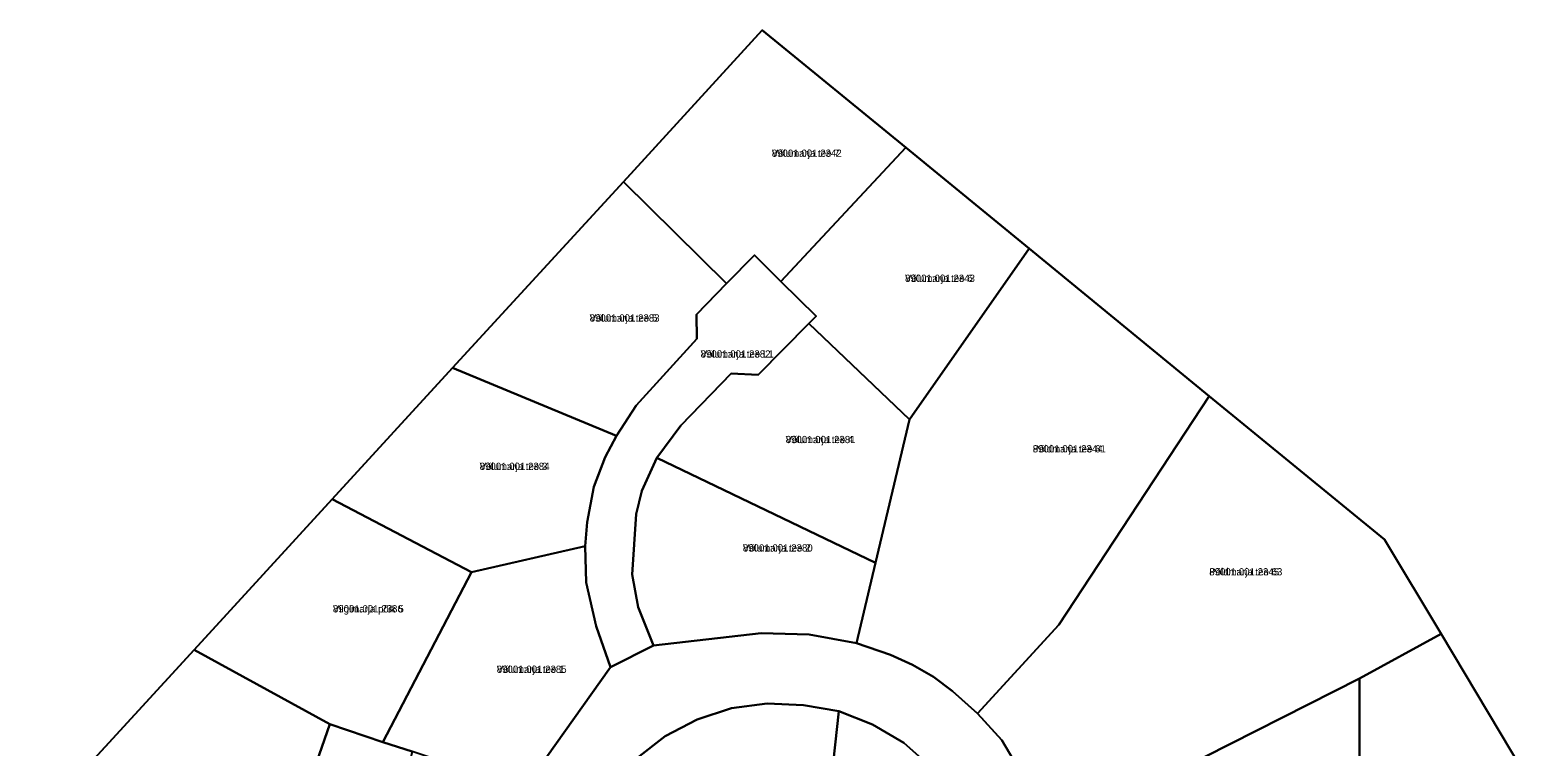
# Model space of a CAD drawing. Extents: x 526849 to 562296, y 6591741 to 6618546.
# Drawn here: x 547746.1 to 548059.1, y 6599937.8 to 6600086.6 of the extents above; entities that cross this region are included whole.
import ezdxf

# ---------------------------------------------------------------- set-up
doc = ezdxf.new("R2010")
doc.units = 0
for name, color, linetype in [('L_AADRESS', 7, 'Continuous'), ('PIIR', 7, 'Continuous'), ('TUNNUS', 7, 'Continuous')]:
    doc.layers.add(name, color=color, linetype=linetype)

msp = doc.modelspace()

# ---------------------------------------------------------------- linework, layer by layer
at = {"layer": 'PIIR'}
for points in [[(548548.45, 6599490.62), (548206.55, 6599589.78), (548227.39, 6599647.35), (548166.27, 6599749.21), (548127.29, 6599814.13), (548107.79, 6599846.66), (548082.12, 6599889.41), (548058.46, 6599928.72), (548038.98, 6599961.26), (548027.2, 6599980.85), (547990.84, 6600010.63), (547953.48, 6600041.26), (547927.88, 6600062.22), (547898.1, 6600086.61), (547869.28, 6600055.15), (547833.83, 6600016.5), (547808.81, 6599989.22), (547780.18, 6599957.99), (547755.57, 6599931.14), (547736.89, 6599910.79)], [(547853.15, 6599935.5), (547866.61, 6599954.36), (547875.49, 6599958.9), (547897.85, 6599961.4), (547907.83, 6599961.13), (547917.62, 6599959.34), (547924.72, 6599956.93), (547929.29, 6599954.89), (547933.62, 6599952.39), (547937.6, 6599949.37), (547942.74, 6599944.77), (547947.82, 6599939.25), (547953.93, 6599928.89)], [(547933.05, 6599933.68), (547927.45, 6599938.67), (547920.98, 6599942.46), (547914.01, 6599945.23), (547906.62, 6599946.49), (547899.12, 6599946.82), (547891.69, 6599945.85), (547884.56, 6599943.52), (547877.91, 6599940.06), (547872.02, 6599935.42)]]:
    msp.add_lwpolyline(points, dxfattribs=at)
for points in [[(547869.28, 6600055.15), (547898.1, 6600086.61), (547927.88, 6600062.22), (547901.97, 6600034.44), (547896.47, 6600039.89), (547890.7, 6600034.04)], [(547901.97, 6600034.44), (547927.88, 6600062.22), (547953.48, 6600041.26), (547928.62, 6600005.8), (547907.78, 6600025.72), (547909.29, 6600027.25)], [(547833.83, 6600016.5), (547869.28, 6600055.15), (547890.7, 6600034.04), (547884.41, 6600027.55), (547884.48, 6600022.55), (547871.92, 6600008.7), (547867.81, 6600002.42)], [(547928.62, 6600005.8), (547953.48, 6600041.26), (547990.84, 6600010.63), (547959.67, 6599963.17), (547942.74, 6599944.77), (547937.6, 6599949.37), (547933.62, 6599952.39), (547929.29, 6599954.89), (547924.72, 6599956.93), (547917.62, 6599959.34), (547921.6, 6599976.04)], [(547890.7, 6600034.04), (547896.47, 6600039.89), (547901.97, 6600034.44), (547909.29, 6600027.25), (547907.78, 6600025.72), (547897.22, 6600015.05), (547891.62, 6600015.32), (547881.18, 6600004.55), (547876.18, 6599997.85), (547873.13, 6599991), (547871.89, 6599986.15), (547871.08, 6599973.64), (547872.37, 6599966.8), (547875.49, 6599958.9), (547866.61, 6599954.36), (547863.65, 6599962.88), (547861.57, 6599971.98), (547861.32, 6599979.48), (547861.75, 6599984.46), (547863.13, 6599991.83), (547865.51, 6599997.98), (547867.81, 6600002.42), (547871.92, 6600008.7), (547884.48, 6600022.55), (547884.41, 6600027.55)], [(547881.18, 6600004.55), (547891.62, 6600015.32), (547897.22, 6600015.05), (547907.78, 6600025.72), (547928.62, 6600005.8), (547921.6, 6599976.04), (547876.18, 6599997.85)], [(547808.81, 6599989.22), (547833.83, 6600016.5), (547867.81, 6600002.42), (547865.51, 6599997.98), (547863.13, 6599991.83), (547861.75, 6599984.46), (547861.32, 6599979.48), (547837.77, 6599974.12)], [(547959.67, 6599963.17), (547990.84, 6600010.63), (548027.2, 6599980.85), (548038.98, 6599961.26), (548022.01, 6599952.03), (547989.96, 6599935.76), (547955.86, 6599924.28), (547953.93, 6599928.89), (547947.82, 6599939.25), (547942.74, 6599944.77)], [(547873.13, 6599991), (547876.18, 6599997.85), (547921.6, 6599976.04), (547917.62, 6599959.34), (547907.83, 6599961.13), (547897.85, 6599961.4), (547875.49, 6599958.9), (547872.37, 6599966.8), (547871.08, 6599973.64), (547871.89, 6599986.15)], [(547780.18, 6599957.99), (547808.81, 6599989.22), (547837.77, 6599974.12), (547819.36, 6599938.82), (547808.35, 6599942.54)], [(547819.36, 6599938.82), (547837.77, 6599974.12), (547861.32, 6599979.48), (547861.57, 6599971.98), (547863.65, 6599962.88), (547866.61, 6599954.36), (547853.15, 6599935.5), (547849.51, 6599928.94), (547825.43, 6599936.84)], [(548022.13, 6599900.1), (548022.01, 6599952.03), (548038.98, 6599961.26), (548058.46, 6599928.72), (548039.74, 6599891.7), (548033.82, 6599895.98), (548029.38, 6599898.15)], [(547755.57, 6599931.14), (547780.18, 6599957.99), (547808.35, 6599942.54), (547795.56, 6599905.72)], [(547994.74, 6599893.19), (547989.96, 6599935.76), (548022.01, 6599952.03), (548022.13, 6599900.1), (548017.14, 6599899.87), (548008.93, 6599898.05)], [(547867.12, 6599929.73), (547872.02, 6599935.42), (547877.91, 6599940.06), (547884.56, 6599943.52), (547891.69, 6599945.85), (547899.12, 6599946.82), (547906.62, 6599946.49), (547914.01, 6599945.23), (547907.98, 6599889.97), (547893, 6599891.58), (547888.27, 6599848.58), (547852.28, 6599854.24), (547856.03, 6599868.27), (547858.03, 6599880.6), (547858.85, 6599893.08), (547858.76, 6599899.51), (547858.93, 6599909.04), (547860.43, 6599916.39), (547863.12, 6599923.39)], [(547907.98, 6599889.97), (547914.01, 6599945.23), (547920.98, 6599942.46), (547927.45, 6599938.67), (547933.05, 6599933.68), (547937.76, 6599927.84), (547941.36, 6599921.26), (547943.73, 6599914.15), (547944.89, 6599906.74), (547944.44, 6599899.16), (547942.22, 6599886.39), (547933.79, 6599841.42), (547888.27, 6599848.58), (547893, 6599891.58)], [(547795.56, 6599905.72), (547808.35, 6599942.54), (547819.36, 6599938.82), (547825.43, 6599936.84), (547821.73, 6599921.04), (547810.76, 6599920.3), (547798.55, 6599885.05), (547801.06, 6599876.9), (547784.78, 6599884.29), (547789.09, 6599887.09)]]:
    msp.add_lwpolyline(points, close=True, dxfattribs=at)

# ---------------------------------------------------------------- texts
at = {"layer": 'L_AADRESS'}
for s, p in [('Võlumarja tee 7', (547900.07, 6600060.32)), ('Võlumarja tee 6', (547927.72, 6600034.35)), ('Võlumarja tee 5', (547862.27, 6600026.11)), ('Võlumarja tee L1', (547885.3, 6600018.64)), ('Võlumarja tee 4', (547902.95, 6600000.88)), ('Põldmarja tee 61', (547954.23, 6599998.95)), ('Võlumarja tee 3', (547839.44, 6599995.31)), ('Võlumarja tee 2', (547894.06, 6599978.38)), ('Põldmarja tee 63', (547990.86, 6599973.42)), ('Viigimarja põik 5', (547808.98, 6599965.73)), ('Võlumarja tee 1', (547842.98, 6599953.19))]:
    msp.add_text(s, height=1.5, dxfattribs=at).set_placement(p)
at = {"layer": 'TUNNUS'}
for s, p in [('89001:001:2342', (547900.07, 6600060.32)), ('89001:001:2343', (547927.72, 6600034.35)), ('89001:001:2383', (547862.27, 6600026.11)), ('89001:001:2382', (547885.3, 6600018.64)), ('89001:001:2381', (547902.95, 6600000.88)), ('89001:001:2344', (547954.23, 6599998.95)), ('89001:001:2384', (547839.44, 6599995.31)), ('89001:001:2380', (547894.06, 6599978.38)), ('89001:001:2345', (547990.86, 6599973.42)), ('89001:001:2386', (547808.98, 6599965.73)), ('89001:001:2385', (547842.98, 6599953.19))]:
    msp.add_text(s, height=1.5, dxfattribs=at).set_placement(p)

doc.saveas('drawing.dxf')
